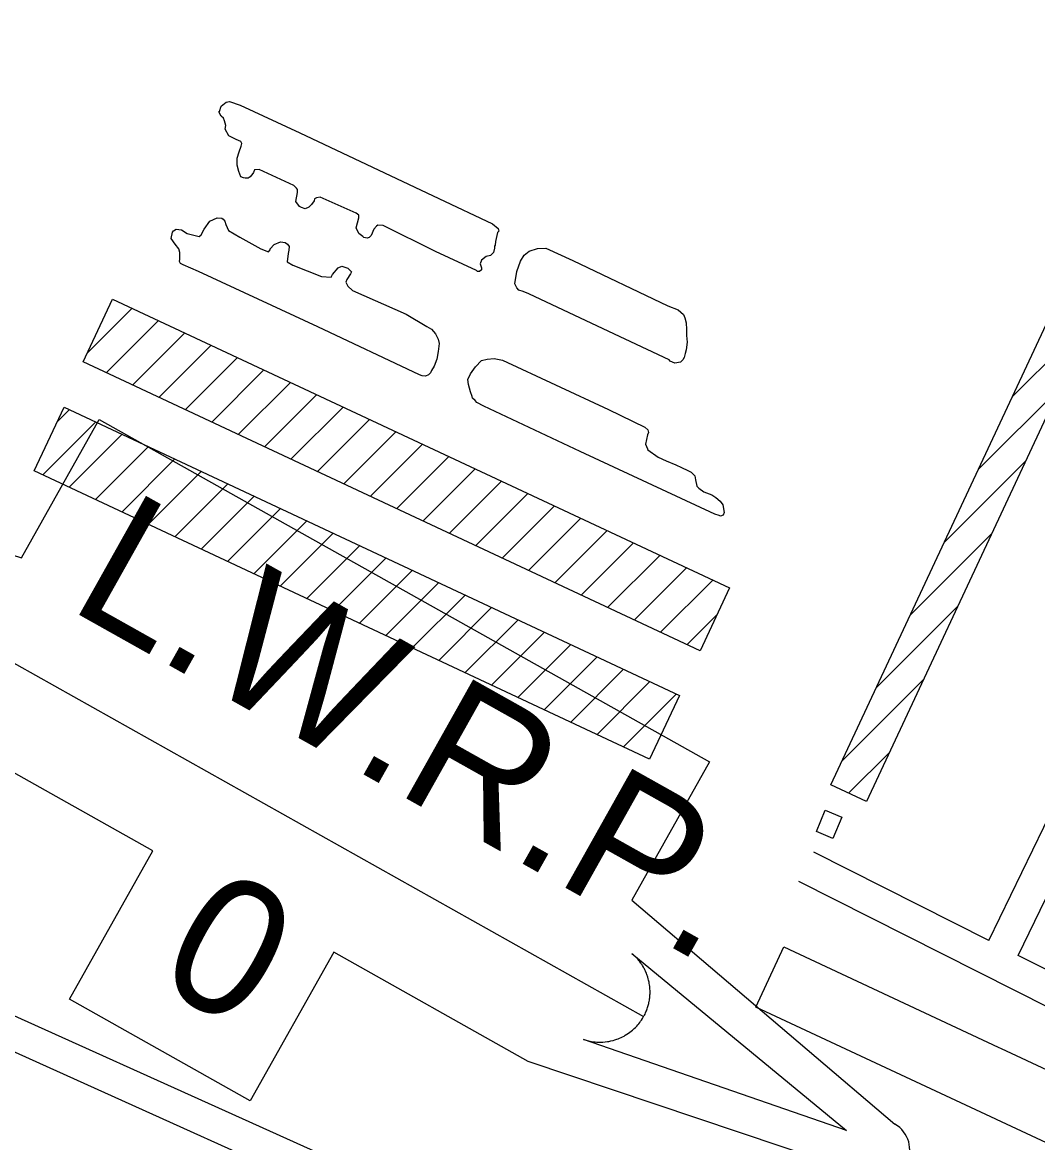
# Model space of a CAD drawing. Extents: x 3677843 to 3715951, y 511991 to 537744.
# Drawn here: x 3708819 to 3709745, y 524646 to 525668 of the extents above; entities that cross this region are included whole.
import ezdxf

# ---------------------------------------------------------------- set-up
doc = ezdxf.new("R2010")
doc.units = 0
for name, color, linetype in [('V-BLDG-OTLN', 7, 'Continuous'), ('V-ROAD-CNTR', 7, 'Continuous'), ('V-TOPO-SHOR', 7, 'Continuous'), ('V-TOPO-WATR-IDEN', 7, 'Continuous')]:
    doc.layers.add(name, color=color, linetype=linetype)

msp = doc.modelspace()

# ---------------------------------------------------------------- linework, layer by layer
at = {"layer": 'V-BLDG-OTLN'}
for p, q in [((3708878, 525366.2), (3708918.7, 525407)), ((3708895.1, 525348), (3708942.8, 525395.7)), ((3709722, 525326.4), (3709796.1, 525400.5)), ((3708919.2, 525336.7), (3708966.9, 525384.4)), ((3708943.2, 525325.5), (3708990.9, 525373.2)), ((3708967.3, 525314.2), (3709015, 525361.9)), ((3708991.4, 525302.9), (3709039.1, 525350.6)), ((3709015.5, 525291.6), (3709063.2, 525339.3)), ((3709690.9, 525260), (3709765, 525334.1)), ((3709039.6, 525280.4), (3709087.3, 525328.1)), ((3708850.3, 525303.3), (3708861.6, 525314.5)), ((3709063.6, 525269.1), (3709111.3, 525316.8)), ((3708837.3, 525254.9), (3708885.6, 525303.2)), ((3709087.7, 525257.8), (3709135.4, 525305.5)), ((3708861.4, 525243.6), (3708909.7, 525291.9)), ((3709111.8, 525246.6), (3709159.5, 525294.3)), ((3708885.5, 525232.4), (3708933.8, 525280.7)), ((3709135.9, 525235.3), (3709183.6, 525283)), ((3708909.6, 525221.1), (3708957.9, 525269.4)), ((3709160, 525224), (3709207.7, 525271.7)), ((3708933.6, 525209.8), (3708981.9, 525258.1)), ((3709184.1, 525212.7), (3709231.8, 525260.4)), ((3709659.9, 525193.6), (3709734, 525267.7)), ((3709208.1, 525201.5), (3709255.8, 525249.2)), ((3708957.7, 525198.5), (3709006, 525246.8)), ((3709232.2, 525190.2), (3709279.9, 525237.9)), ((3708981.8, 525187.2), (3709030.1, 525235.5)), ((3709005.9, 525176), (3709054.2, 525224.3)), ((3709256.3, 525178.9), (3709304, 525226.6)), ((3709029.9, 525164.7), (3709078.2, 525213)), ((3709280.4, 525167.6), (3709328.1, 525215.3)), ((3709054, 525153.4), (3709102.3, 525201.7)), ((3709304.5, 525156.4), (3709352.2, 525204.1)), ((3709628.9, 525127.2), (3709703, 525201.3)), ((3709078.1, 525142.1), (3709126.4, 525190.4)), ((3709328.5, 525145.1), (3709376.2, 525192.8)), ((3709102.2, 525130.9), (3709150.5, 525179.2)), ((3709352.6, 525133.8), (3709400.3, 525181.5)), ((3709126.2, 525119.6), (3709174.6, 525167.9)), ((3709376.7, 525122.5), (3709424.4, 525170.2)), ((3709150.3, 525108.3), (3709198.6, 525156.6)), ((3709400.8, 525111.3), (3709448.5, 525159)), ((3709174.4, 525097), (3709222.7, 525145.3)), ((3709198.5, 525085.7), (3709246.8, 525134)), ((3709424.9, 525100), (3709452.4, 525127.5)), ((3709597.8, 525060.8), (3709671.9, 525134.9)), ((3709222.6, 525074.5), (3709270.9, 525122.8)), ((3709246.6, 525063.2), (3709294.9, 525111.5)), ((3709270.7, 525051.9), (3709319, 525100.2)), ((3709294.8, 525040.6), (3709343.1, 525088.9)), ((3709318.9, 525029.3), (3709367.2, 525077.6)), ((3709342.9, 525018.1), (3709391.2, 525066.4)), ((3709566.8, 524994.4), (3709640.9, 525068.5)), ((3709367, 525006.8), (3709415.3, 525055.1)), ((3709572.3, 524964.6), (3709609.9, 525002.1))]:
    msp.add_line(p, q, dxfattribs=at)
for points in [[(3710080.9, 526009.8), (3709588.7, 524956.9), (3709556.3, 524972.1), (3710048.5, 526025)], [(3709436.9, 525094.4), (3708874, 525357.9), (3708900.9, 525415.3), (3709463.8, 525151.8)], [(3709390.8, 524995.6), (3708829.4, 525258.6), (3708856.7, 525316.8), (3709418.1, 525053.8)], [(3709566.1, 524942.7), (3709558.1, 524923.3), (3709543.1, 524929.5), (3709551, 524948.9)], [(3709513.3, 524824.3), (3709709, 524732.9), (3709711.5, 524731.7), (3709951.9, 524619.5), (3709926.3, 524564.6), (3709487.7, 524769.4)]]:
    msp.add_lwpolyline(points, close=True, dxfattribs=at)
at = {"layer": 'V-ROAD-CNTR'}
for points in [[(3709700.2, 524830.2), (3709780.5, 524995.5), (3710016.2, 525500.3), (3710142.3, 525766.6), (3710241, 525974.7), (3710243.8, 525996.6), (3710226.4, 526014), (3710193.8, 526032.5), (3710146.1, 526051.7), (3710140, 526095.8), (3710149.2, 526145), (3710164.8, 526206), (3710190, 526239.7), (3710210.9, 526254.2), (3710245.7, 526276.1)], [(3709727, 524816.6), (3709807.6, 524982.6), (3710043.4, 525487.6), (3710169.4, 525753.8), (3710270.2, 525966.2), (3710275.4, 526007.4), (3710244.8, 526038.1), (3710206.9, 526059.6), (3710173.4, 526073.1), (3710170.4, 526095.1), (3710178.5, 526138.5), (3710192.4, 526192.7), (3710211.2, 526217.8), (3710227.5, 526229.2), (3710263.5, 526251.9)], [(3709700.2, 524830.2), (3709540.6, 524910.8)], [(3708720.9, 524802.3), (3709090.6, 524635.4), (3709485.6, 524450.5), (3709632.3, 524381.8), (3709704.7, 524349.8), (3709748.3, 524342.7), (3709809.3, 524355.6), (3709858.9, 524401.9), (3709903.2, 524473.9), (3709957, 524574.5), (3709982.2, 524650), (3709981.6, 524658.2), (3709966.1, 524672.8), (3709920, 524693.9), (3709756.7, 524768), (3709527.1, 524884)], [(3708708.6, 524774.9), (3709078.1, 524608.1), (3709472.9, 524423.3), (3709619.9, 524354.5), (3709696.1, 524320.8), (3709749, 524312.2), (3709823.6, 524328), (3709882.3, 524382.7), (3709929.2, 524459), (3709984.7, 524562.5), (3710012.6, 524646.3), (3710010.6, 524672.1), (3709983, 524698.1), (3709932.5, 524721.2), (3709769.7, 524795.1), (3709727, 524816.6)]]:
    msp.add_lwpolyline(points, dxfattribs=at)
at = {"layer": 'V-TOPO-SHOR'}
for points in [[(3709232.9, 525441.4), (3709195.5, 525458.8), (3709147.7, 525482.3), (3709143, 525482.8), (3709141.6, 525481.8), (3709139.2, 525479), (3709136.9, 525473.3), (3709135, 525471.4), (3709133.1, 525470.9), (3709130.2, 525471.4), (3709129.3, 525472.3), (3709125.5, 525475.1), (3709123.1, 525480.3), (3709125.5, 525489.3), (3709125.5, 525491.7), (3709123.1, 525493.6), (3709090.4, 525508.2), (3709087.1, 525507.7), (3709085.2, 525506.7), (3709084.8, 525504.8), (3709082.4, 525501.5), (3709080, 525499.2), (3709076.7, 525497.7), (3709073.4, 525498.7), (3709071.5, 525499.6), (3709068.2, 525504.3), (3709069.6, 525512.4), (3709069.6, 525515.2), (3709068.7, 525516.6), (3709066.3, 525519), (3709034.6, 525533.6), (3709030.3, 525533.1), (3709029.4, 525530.7), (3709028.9, 525529.8), (3709026.5, 525526.9), (3709024.7, 525525.5), (3709021.8, 525525.5), (3709020.4, 525526), (3709018, 525526.9), (3709016.1, 525531.6), (3709014.7, 525537.3), (3709014.7, 525543.9), (3709016.6, 525549.6), (3709018.4, 525554.8), (3709018.9, 525557.2), (3709018, 525559.1), (3709013.7, 525560.9), (3709007.1, 525564.2), (3709003.7, 525570.4), (3709004.2, 525573.7), (3709003.2, 525577.9), (3709002.3, 525580.3), (3708999.9, 525582.2), (3708998, 525586), (3708998.5, 525586.4), (3708999.9, 525591.2), (3709004.6, 525595), (3709007.5, 525595.4), (3709017.4, 525592.2), (3709071.8, 525566.8), (3709198.7, 525507), (3709247.5, 525483.9), (3709252.7, 525479.7), (3709253.2, 525477.3), (3709252.2, 525475.9), (3709250.4, 525467.9), (3709249.9, 525464.6), (3709249.4, 525463.6), (3709249.4, 525461.7), (3709248.5, 525457.9), (3709245.7, 525455.1), (3709241.9, 525454.1), (3709237.6, 525450.8), (3709236.2, 525447.5), (3709237.6, 525443.7), (3709237.6, 525441.8), (3709235.8, 525440.4), (3709234.3, 525440.4), (3709233.9, 525440.4), (3709232.9, 525441.4)], [(3709181.1, 525346.2), (3709088.3, 525389.9), (3708979.5, 525440.3), (3708965.3, 525446.4), (3708962.9, 525447.8), (3708961.9, 525449.7), (3708962.4, 525451.6), (3708962.4, 525457.7), (3708961.4, 525461), (3708958.1, 525465.3), (3708954.3, 525470.5), (3708955.7, 525476.2), (3708956.7, 525477.6), (3708959, 525479), (3708963.8, 525478.5), (3708969, 525475.2), (3708979.9, 525472.4), (3708981.7, 525473.9), (3708984.6, 525479.1), (3708989.8, 525486.2), (3708996.4, 525489.5), (3709000.6, 525489), (3709002, 525488.1), (3709003.5, 525486.2), (3709004.4, 525483.4), (3709006.8, 525477.7), (3709017.2, 525471.6), (3709036.2, 525461.2), (3709043.3, 525458.4), (3709044.7, 525460.3), (3709044.7, 525461.2), (3709048.4, 525465), (3709054.1, 525467.4), (3709058.4, 525466.9), (3709060.7, 525465.5), (3709062.2, 525463.2), (3709061.7, 525459.9), (3709061.2, 525457), (3709060.3, 525449.4), (3709065.5, 525446.2), (3709091.5, 525435.8), (3709100.5, 525435.4), (3709101.5, 525437.7), (3709106.7, 525443.9), (3709110, 525445.3), (3709115.6, 525443.4), (3709119, 525440.1), (3709118, 525438.2), (3709114.7, 525433), (3709113.8, 525430.7), (3709115.7, 525426.9), (3709119.9, 525423.1), (3709168.7, 525401.5), (3709187.6, 525390.2), (3709191.9, 525387.8), (3709195.7, 525383.6), (3709198.1, 525378.8), (3709199, 525374.6), (3709198.1, 525367.5), (3709196.7, 525360.4), (3709194.4, 525354.2), (3709192, 525350), (3709191.1, 525348.1), (3709189.2, 525346.2), (3709186.3, 525344.8), (3709183.5, 525345.2), (3709181.1, 525346.2)], [(3709408.6, 525360), (3709348.4, 525388.2), (3709280.7, 525420.2), (3709275.5, 525422.1), (3709271.7, 525423.5), (3709269.8, 525425.4), (3709267.9, 525429.1), (3709269.8, 525440.5), (3709273.1, 525450), (3709276.4, 525455.2), (3709281.1, 525459), (3709288.7, 525461.3), (3709296.2, 525461.8), (3709320.9, 525450.5), (3709407.5, 525409.1), (3709417, 525405.4), (3709421.7, 525401.1), (3709423.1, 525398.3), (3709424.1, 525393.6), (3709424.6, 525387.4), (3709424.6, 525382.2), (3709425.1, 525376.1), (3709424.1, 525369), (3709423.2, 525365.7), (3709422.3, 525361.9), (3709421.3, 525360), (3709419, 525357.6), (3709413.8, 525356.7), (3709409.5, 525358.5), (3709408.6, 525360)], [(3709450.5, 525219.1), (3709327.4, 525276.1), (3709239.8, 525317.5), (3709233.2, 525320.8), (3709231.8, 525322.7), (3709229.4, 525325), (3709228.9, 525326.4), (3709227.5, 525330.7), (3709225.6, 525337.3), (3709225.1, 525342), (3709227.5, 525347.2), (3709232.2, 525353.4), (3709237.4, 525359.1), (3709242.6, 525360.5), (3709249.2, 525361), (3709256.8, 525359.6), (3709353.3, 525314.4), (3709386.5, 525298.4), (3709389.3, 525296.1), (3709389.8, 525293.7), (3709388.9, 525291.3), (3709387, 525282.8), (3709388.9, 525278.6), (3709389.4, 525277.6), (3709398.8, 525271), (3709405.9, 525267.7), (3709414.9, 525264), (3709420.1, 525261.6), (3709425.8, 525258.8), (3709428.7, 525257.4), (3709429.6, 525256.5), (3709432, 525254.1), (3709432.9, 525250.3), (3709433.9, 525244.6), (3709435.8, 525242.8), (3709440.5, 525239.5), (3709447.6, 525236.6), (3709451.4, 525234.3), (3709455.2, 525231), (3709457.6, 525227.7), (3709459, 525220.6), (3709458.1, 525218.2), (3709455.7, 525217.3), (3709454.3, 525217.7), (3709450.5, 525219.1)]]:
    msp.add_lwpolyline(points, dxfattribs=at)
at = {"layer": 'V-TOPO-WATR-IDEN'}
msp.add_line((3708730.4, 525128.4), (3709385.4, 524760.7), dxfattribs=at)
for points in [[(3708527.1, 525272.9), (3708817.9, 525179.3), (3708888.7, 525305.5), (3709445.5, 524993), (3709374.7, 524866.8), (3709614.6, 524662.5)], [(3709588.7, 524616.2), (3709280.1, 524719.9), (3709102.7, 524819.4), (3709026.6, 524684), (3708861.8, 524776.5), (3708937.8, 524912), (3708741.7, 525022), (3708501.1, 525226.7)]]:
    msp.add_lwpolyline(points, dxfattribs=at)
msp.add_lwpolyline([(3709374.8, 524818.3), (3709570.6, 524656.8), (3709330.7, 524739.9), (3709335.1, 524738.6), (3709339.4, 524737.8), (3709341.2, 524737.6), (3709342.7, 524737.5), (3709344.6, 524737.4), (3709346.5, 524737.4), (3709348.1, 524737.5), (3709350.2, 524737.6), (3709352.5, 524737.9), (3709353.8, 524738.1), (3709355.5, 524738.5), (3709357.6, 524739), (3709359.3, 524739.5), (3709361, 524740.1), (3709362.1, 524740.5), (3709363.4, 524741), (3709364.9, 524741.7), (3709366.2, 524742.3), (3709367.6, 524743), (3709368.6, 524743.7), (3709370.2, 524744.6), (3709371.7, 524745.6), (3709372.8, 524746.4), (3709374.1, 524747.4), (3709375.2, 524748.3), (3709376.2, 524749.2), (3709376.9, 524749.8), (3709378, 524750.9), (3709379.1, 524752), (3709380, 524753.1), (3709381, 524754.2), (3709381.9, 524755.3), (3709382.7, 524756.5), (3709383.5, 524757.5), (3709384.4, 524759), (3709385.4, 524760.7), (3709385.7, 524761.3), (3709386.2, 524762.1), (3709386.7, 524763.1), (3709387.1, 524764.1), (3709387.5, 524765), (3709387.9, 524765.9), (3709388.4, 524767), (3709388.6, 524767.8), (3709389, 524769), (3709389.4, 524770.1), (3709389.6, 524770.8), (3709390.1, 524772.8), (3709390.3, 524773.8), (3709390.5, 524774.5), (3709390.7, 524775.8), (3709390.8, 524776.8), (3709391, 524778), (3709391.1, 524779.3), (3709391.2, 524780.6), (3709391.3, 524781.5), (3709391.3, 524782.4), (3709391.3, 524783.5), (3709391.3, 524784.6), (3709391.2, 524785.7), (3709391.1, 524787), (3709391, 524788.2), (3709390.8, 524789.7), (3709390.6, 524790.8), (3709390.4, 524792), (3709390.2, 524793.2), (3709389.9, 524794.1), (3709389.7, 524795.2), (3709389.2, 524796.7), (3709389.2, 524796.7), (3709388.9, 524797.6), (3709388.7, 524798.3), (3709388.3, 524799.2), (3709387.9, 524800.4), (3709387.5, 524801.4), (3709387.1, 524802.2), (3709386.6, 524803.3), (3709386.1, 524804.3), (3709385.7, 524805), (3709385.2, 524805.9), (3709384.4, 524807.2), (3709384, 524807.9), (3709383.6, 524808.5), (3709383.3, 524809), (3709382.8, 524809.6), (3709382.2, 524810.4), (3709381.7, 524811.2), (3709381.1, 524812), (3709380.4, 524812.7), (3709379.6, 524813.6), (3709379.1, 524814.2), (3709378.3, 524815.1), (3709377.3, 524816), (3709376.6, 524816.8), (3709376, 524817.3), (3709375.4, 524817.8), (3709375, 524818.1)], close=True, dxfattribs=at)
msp.add_arc((3709601.7, 524639.4), 26.5, 240.6946, 60.6946, dxfattribs=at)

# ---------------------------------------------------------------- texts
for s, rotation, p in [('L.W.R.P.', 330.6945, (3708858.6, 525133.9)), ('0', 330.6946, (3708936.8, 524792.4))]:
    msp.add_text(s, height=124.5, rotation=rotation, dxfattribs=at).set_placement(p)

doc.saveas('drawing.dxf')
